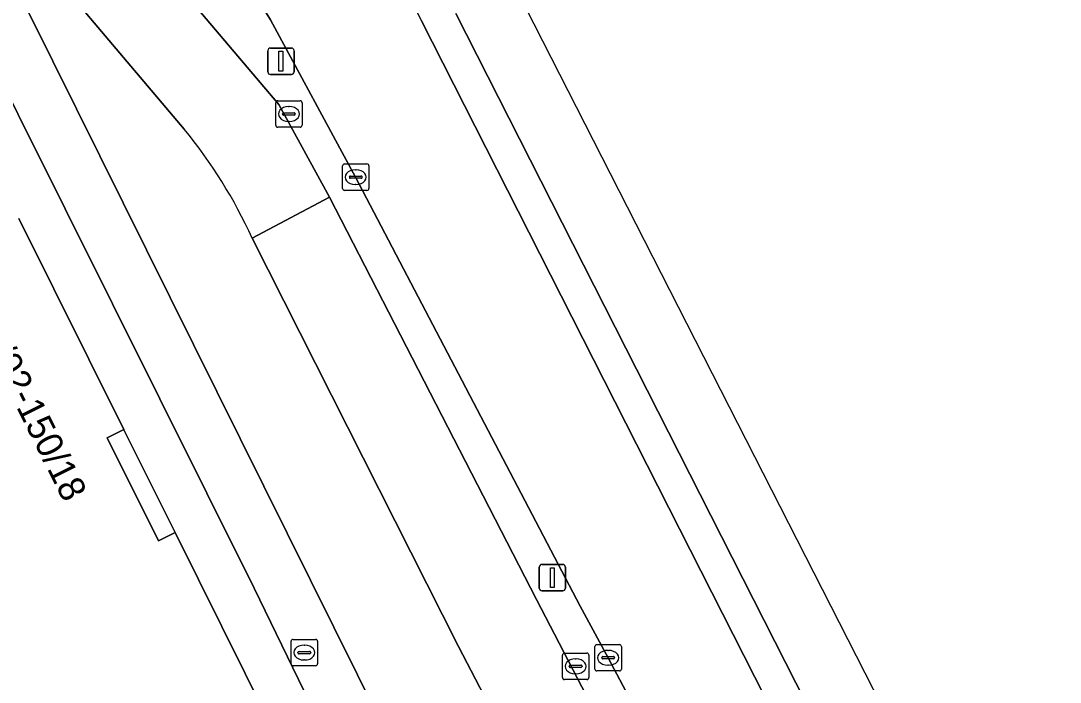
# Model space of a CAD drawing. Extents: x 161692 to 162379, y 380760 to 381678.
# Drawn here: x 162340.12 to 162379.46, y 381620.36 to 381645.38 of the extents above; entities that cross this region are included whole.
import ezdxf

# ---------------------------------------------------------------- set-up
doc = ezdxf.new("R2010")
doc.units = 0
for name, color, linetype in [('IMGEO_Berm_groen', 7, 'Continuous'), ('IMGEO_Berm_open', 7, 'Continuous'), ('IMGEO_Brandkraan', 7, 'Continuous'), ('IMGEO_Erf', 7, 'Continuous'), ('IMGEO_Fietspad_gesloten', 7, 'Continuous'), ('IMGEO_Fietspad_open', 7, 'Continuous'), ('IMGEO_Kolk', 7, 'Continuous'), ('IMGEO_Lichtmast', 7, 'Continuous'), ('IMGEO_Pand', 7, 'Continuous'), ('IMGEO_Pand_nummerreeks', 7, 'Continuous'), ('IMGEO_Pand_overbouw', 7, 'Continuous'), ('IMGEO_Rijbaan_regionaal_gesloten', 7, 'Continuous'), ('IMGEO_Verkeerseiland_open', 7, 'Continuous'), ('IMGEO_Voetpad_open', 7, 'Continuous')]:
    doc.layers.add(name, color=color, linetype=linetype)

msp = doc.modelspace()

# ---------------------------------------------------------------- linework, layer by layer
at = {"layer": 'IMGEO_Berm_groen'}
for points in [[(162346.312, 381641.275), (162342.618, 381645.632), (162341.913, 381646.518), (162340.269, 381645.995), (162340.449, 381645.633), (162353.745, 381618.863), (162356.454, 381613.479), (162361.668, 381602.669)], [(162358.534, 381618.152), (162358.299, 381618.606), (162356.694, 381621.711), (162348.878, 381637.155)]]:
    msp.add_lwpolyline(points, dxfattribs=at)
msp.add_arc((162332.077, 381629.55), 18.442, 24.3536, 39.477, dxfattribs=at)
at = {"layer": 'IMGEO_Berm_open'}
for points in [[(162366.698, 381613.096), (162362.355, 381621.284), (162361.297, 381623.241), (162352.797, 381639.465), (162349.577, 381645.414), (162348.486, 381647.182), (162346.219, 381650.431), (162343.681, 381653.84)], [(162340.883, 381653.322), (162341.152, 381652.686), (162341.288, 381652.366), (162349.895, 381642.216), (162351.809, 381638.707), (162359.639, 381623.486), (162361.361, 381620.181), (162361.827, 381619.287)]]:
    msp.add_lwpolyline(points, dxfattribs=at)
at = {"layer": 'IMGEO_Brandkraan'}
for p, q in [((162350.355, 381621.054), (162350.355, 381621.906)), ((162350.43, 381621.98), (162351.282, 381621.98)), ((162351.356, 381621.906), (162351.356, 381621.054)), ((162350.614, 381621.474), (162350.614, 381621.486)), ((162350.657, 381621.523), (162351.055, 381621.523)), ((162350.843, 381621.76), (162350.868, 381621.76)), ((162351.098, 381621.486), (162351.098, 381621.474)), ((162351.052, 381621.437), (162350.654, 381621.437)), ((162350.866, 381621.2), (162350.841, 381621.2)), ((162351.282, 381620.98), (162350.43, 381620.98))]:
    msp.add_line(p, q, dxfattribs=at)
for points in [[(162350.355, 381621.054), (162350.355, 381621.906)], [(162350.43, 381621.98), (162351.282, 381621.98)], [(162351.356, 381621.906), (162351.356, 381621.054)], [(162351.282, 381620.98), (162350.43, 381620.98)]]:
    msp.add_lwpolyline(points, dxfattribs=at)
for centre, radius, start, end in [((162350.432, 381621.904), 0.0765, 91.552, 178.448), ((162350.432, 381621.904), 0.0765, 91.552, 178.448), ((162351.28, 381621.904), 0.0765, 1.552, 88.448), ((162351.28, 381621.904), 0.0765, 1.552, 88.448), ((162350.654, 381621.483), 0.0403, 85.8775, 175.7526), ((162350.651, 381621.473), 0.0366, 178.938, 274.7102), ((162351.055, 381621.48), 0.043, 264.8664, 352.4533), ((162351.059, 381621.485), 0.0386, 1.7309, 96.639), ((162350.432, 381621.056), 0.0765, 181.552, 268.448), ((162350.432, 381621.056), 0.0765, 181.552, 268.448), ((162351.28, 381621.056), 0.0765, 271.552, 358.448), ((162351.28, 381621.056), 0.0765, 271.552, 358.448)]:
    msp.add_arc(centre, radius, start, end, dxfattribs=at)
for centre, major_axis, ratio, start_param, end_param in [((162350.842, 381621.48), (-0.387, 0.002), 0.722429, 4.712389, 7.853982), ((162350.867, 381621.48), (-0.39, 0.002), 0.717154, 1.570796, 4.712389)]:
    msp.add_ellipse(centre, major_axis=major_axis, ratio=ratio, start_param=start_param, end_param=end_param, dxfattribs=at)
at = {"layer": 'IMGEO_Erf'}
for points in [[(162335.481, 381566.331), (162340.576, 381607.964), (162353.565, 381614.44), (162348.954, 381623.914), (162338.226, 381645.427)], [(162340.054, 381637.896), (162344.025, 381629.919), (162343.398, 381629.608), (162345.336, 381625.713), (162345.963, 381626.025), (162350.387, 381617.137), (162346.662, 381615.298), (162346.184, 381615.062), (162345.886, 381615.669), (162341.772, 381613.642), (162341.671, 381613.592), (162339.662, 381612.602)]]:
    msp.add_lwpolyline(points, dxfattribs=at)
at = {"layer": 'IMGEO_Fietspad_gesloten'}
msp.add_lwpolyline([(162361.827, 381619.287), (162361.361, 381620.181), (162359.639, 381623.486), (162351.809, 381638.707), (162348.878, 381637.155), (162356.694, 381621.711), (162358.299, 381618.606), (162358.534, 381618.152)], dxfattribs=at)
at = {"layer": 'IMGEO_Fietspad_open'}
for points in [[(162336.592, 381652.566), (162337.765, 381651.319), (162338.961, 381649.934), (162341.913, 381646.518), (162342.618, 381645.632), (162346.312, 381641.275)], [(162348.878, 381637.155), (162351.809, 381638.707), (162349.895, 381642.216), (162341.288, 381652.366)]]:
    msp.add_lwpolyline(points, dxfattribs=at)
msp.add_arc((162332.077, 381629.55), 18.442, 24.3536, 39.477, dxfattribs=at)
at = {"layer": 'IMGEO_Kolk'}
for p, q in [((162349.846, 381642.355), (162350.698, 381642.355)), ((162349.771, 381641.429), (162349.771, 381642.281)), ((162350.259, 381642.135), (162350.284, 381642.135)), ((162350.772, 381642.281), (162350.772, 381641.429)), ((162350.03, 381641.849), (162350.03, 381641.861)), ((162350.468, 381641.812), (162350.07, 381641.812)), ((162350.073, 381641.898), (162350.471, 381641.898)), ((162350.282, 381641.575), (162350.257, 381641.575)), ((162350.514, 381641.861), (162350.514, 381641.849)), ((162350.698, 381641.355), (162349.846, 381641.355)), ((162352.374, 381639.964), (162353.226, 381639.964)), ((162352.299, 381639.038), (162352.299, 381639.89)), ((162352.787, 381639.744), (162352.812, 381639.744)), ((162353.3, 381639.89), (162353.3, 381639.038)), ((162352.558, 381639.458), (162352.558, 381639.47)), ((162352.996, 381639.421), (162352.598, 381639.421)), ((162352.601, 381639.507), (162352.999, 381639.507)), ((162352.81, 381639.184), (162352.785, 381639.184)), ((162353.042, 381639.47), (162353.042, 381639.458)), ((162353.226, 381638.964), (162352.374, 381638.964)), ((162360.699, 381621.459), (162361.551, 381621.459)), ((162361.854, 381620.858), (162361.854, 381621.71)), ((162361.929, 381621.784), (162362.781, 381621.784)), ((162362.342, 381621.564), (162362.367, 381621.564)), ((162362.855, 381621.71), (162362.855, 381620.858)), ((162360.624, 381620.533), (162360.624, 381621.385)), ((162361.112, 381621.239), (162361.137, 381621.239)), ((162361.625, 381621.385), (162361.625, 381620.533)), ((162362.113, 381621.278), (162362.113, 381621.29)), ((162362.551, 381621.241), (162362.153, 381621.241)), ((162362.156, 381621.327), (162362.554, 381621.327)), ((162362.597, 381621.29), (162362.597, 381621.278)), ((162360.883, 381620.953), (162360.883, 381620.965)), ((162361.321, 381620.916), (162360.923, 381620.916)), ((162360.926, 381621.002), (162361.324, 381621.002)), ((162361.135, 381620.679), (162361.11, 381620.679)), ((162361.367, 381620.965), (162361.367, 381620.953)), ((162362.781, 381620.784), (162361.929, 381620.784)), ((162362.365, 381621.004), (162362.34, 381621.004)), ((162361.551, 381620.459), (162360.699, 381620.459))]:
    msp.add_line(p, q, dxfattribs=at)
for points in [[(162349.846, 381642.355), (162350.698, 381642.355)], [(162349.771, 381641.429), (162349.771, 381642.281)], [(162350.772, 381642.281), (162350.772, 381641.429)], [(162350.698, 381641.355), (162349.846, 381641.355)], [(162352.374, 381639.964), (162353.226, 381639.964)], [(162352.299, 381639.038), (162352.299, 381639.89)], [(162353.3, 381639.89), (162353.3, 381639.038)], [(162353.226, 381638.964), (162352.374, 381638.964)], [(162360.699, 381621.459), (162361.551, 381621.459)], [(162361.854, 381620.858), (162361.854, 381621.71)], [(162361.929, 381621.784), (162362.781, 381621.784)], [(162362.855, 381621.71), (162362.855, 381620.858)], [(162360.624, 381620.533), (162360.624, 381621.385)], [(162361.625, 381621.385), (162361.625, 381620.533)], [(162362.781, 381620.784), (162361.929, 381620.784)], [(162361.551, 381620.459), (162360.699, 381620.459)]]:
    msp.add_lwpolyline(points, dxfattribs=at)
for centre, radius, start, end in [((162349.848, 381642.279), 0.0765, 91.552, 178.448), ((162349.848, 381642.279), 0.0765, 91.552, 178.448), ((162350.696, 381642.279), 0.0765, 1.552, 88.448), ((162350.696, 381642.279), 0.0765, 1.552, 88.448), ((162350.07, 381641.858), 0.0403, 85.8775, 175.7526), ((162350.067, 381641.848), 0.0366, 178.938, 274.7102), ((162350.471, 381641.855), 0.043, 264.8664, 352.4533), ((162350.475, 381641.86), 0.0386, 1.7309, 96.639), ((162349.848, 381641.431), 0.0765, 181.552, 268.448), ((162349.848, 381641.431), 0.0765, 181.552, 268.448), ((162350.696, 381641.431), 0.0765, 271.552, 358.448), ((162350.696, 381641.431), 0.0765, 271.552, 358.448), ((162352.376, 381639.888), 0.0765, 91.552, 178.448), ((162352.376, 381639.888), 0.0765, 91.552, 178.448), ((162353.224, 381639.888), 0.0765, 1.552, 88.448), ((162353.224, 381639.888), 0.0765, 1.552, 88.448), ((162352.598, 381639.467), 0.0403, 85.8775, 175.7526), ((162352.595, 381639.457), 0.0366, 178.938, 274.7102), ((162352.999, 381639.464), 0.043, 264.8664, 352.4533), ((162353.003, 381639.469), 0.0386, 1.7309, 96.639), ((162352.376, 381639.04), 0.0765, 181.552, 268.448), ((162352.376, 381639.04), 0.0765, 181.552, 268.448), ((162353.224, 381639.04), 0.0765, 271.552, 358.448), ((162353.224, 381639.04), 0.0765, 271.552, 358.448), ((162360.701, 381621.383), 0.0765, 91.552, 178.448), ((162360.701, 381621.383), 0.0765, 91.552, 178.448), ((162361.549, 381621.383), 0.0765, 1.552, 88.448), ((162361.549, 381621.383), 0.0765, 1.552, 88.448), ((162361.931, 381621.708), 0.0765, 91.552, 178.448), ((162361.931, 381621.708), 0.0765, 91.552, 178.448), ((162362.779, 381621.708), 0.0765, 1.552, 88.448), ((162362.779, 381621.708), 0.0765, 1.552, 88.448), ((162362.153, 381621.287), 0.0403, 85.8775, 175.7526), ((162362.15, 381621.277), 0.0366, 178.938, 274.7102), ((162362.554, 381621.284), 0.043, 264.8664, 352.4533), ((162362.558, 381621.289), 0.0386, 1.7309, 96.639), ((162360.923, 381620.962), 0.0403, 85.8775, 175.7526), ((162360.92, 381620.952), 0.0366, 178.938, 274.7102), ((162361.324, 381620.959), 0.043, 264.8664, 352.4533), ((162361.328, 381620.964), 0.0386, 1.7309, 96.639), ((162361.931, 381620.86), 0.0765, 181.552, 268.448), ((162361.931, 381620.86), 0.0765, 181.552, 268.448), ((162362.779, 381620.86), 0.0765, 271.552, 358.448), ((162362.779, 381620.86), 0.0765, 271.552, 358.448), ((162360.701, 381620.535), 0.0765, 181.552, 268.448), ((162360.701, 381620.535), 0.0765, 181.552, 268.448), ((162361.549, 381620.535), 0.0765, 271.552, 358.448), ((162361.549, 381620.535), 0.0765, 271.552, 358.448)]:
    msp.add_arc(centre, radius, start, end, dxfattribs=at)
for centre, major_axis, ratio, start_param, end_param in [((162350.258, 381641.855), (-0.387, 0.002), 0.722429, 4.712389, 7.853982), ((162350.283, 381641.855), (-0.39, 0.002), 0.717154, 1.570796, 4.712389), ((162352.786, 381639.464), (-0.387, 0.002), 0.722429, 4.712389, 7.853982), ((162352.811, 381639.464), (-0.39, 0.002), 0.717154, 1.570796, 4.712389), ((162362.341, 381621.284), (-0.387, 0.002), 0.722429, 4.712389, 7.853982), ((162362.366, 381621.284), (-0.39, 0.002), 0.717154, 1.570796, 4.712389), ((162361.111, 381620.959), (-0.387, 0.002), 0.722429, 4.712389, 7.853982), ((162361.136, 381620.959), (-0.39, 0.002), 0.717154, 1.570796, 4.712389)]:
    msp.add_ellipse(centre, major_axis=major_axis, ratio=ratio, start_param=start_param, end_param=end_param, dxfattribs=at)
at = {"layer": 'IMGEO_Lichtmast'}
for p, q in [((162349.574, 381644.349), (162350.364, 381644.349)), ((162350.364, 381644.349), (162349.574, 381644.349)), ((162349.474, 381643.449), (162349.474, 381644.249)), ((162349.474, 381644.249), (162349.474, 381643.449)), ((162350.464, 381644.249), (162350.464, 381643.449)), ((162350.464, 381643.449), (162350.464, 381644.249)), ((162350.364, 381643.349), (162349.574, 381643.349)), ((162349.574, 381643.349), (162350.364, 381643.349)), ((162359.747, 381623.916), (162359.747, 381624.716)), ((162359.747, 381624.716), (162359.747, 381623.916)), ((162359.847, 381624.816), (162360.637, 381624.816)), ((162360.637, 381624.816), (162359.847, 381624.816)), ((162360.737, 381624.716), (162360.737, 381623.916)), ((162360.737, 381623.916), (162360.737, 381624.716)), ((162360.637, 381623.816), (162359.847, 381623.816)), ((162359.847, 381623.816), (162360.637, 381623.816))]:
    msp.add_line(p, q, dxfattribs=at)
for points in [[(162349.894, 381644.224), (162350.044, 381644.224), (162350.044, 381643.474), (162349.894, 381643.474), (162349.894, 381644.224)], [(162360.167, 381624.691), (162360.317, 381624.691), (162360.317, 381623.941), (162360.167, 381623.941), (162360.167, 381624.691)]]:
    msp.add_lwpolyline(points, dxfattribs=at)
for centre, start, end in [((162349.574, 381644.249), 90, 180), ((162349.574, 381644.249), 90, 180), ((162350.364, 381644.249), 0, 90), ((162350.364, 381644.249), 360, 90), ((162349.574, 381643.449), 180, 270), ((162349.574, 381643.449), 180, 270), ((162350.364, 381643.449), 270, 0), ((162350.364, 381643.449), 270, 0), ((162359.847, 381624.716), 90, 180), ((162359.847, 381624.716), 90, 180), ((162360.637, 381624.716), 0, 90), ((162360.637, 381624.716), 360, 90), ((162359.847, 381623.916), 180, 270), ((162359.847, 381623.916), 180, 270), ((162360.637, 381623.916), 270, 0), ((162360.637, 381623.916), 270, 0)]:
    msp.add_arc(centre, 0.1, start, end, dxfattribs=at)
at = {"layer": 'IMGEO_Pand'}
msp.add_lwpolyline([(162338.353, 381620.261), (162341.671, 381613.592), (162341.772, 381613.642), (162345.886, 381615.669), (162346.184, 381615.062), (162346.662, 381615.298), (162350.387, 381617.137), (162345.963, 381626.025), (162345.336, 381625.713), (162343.398, 381629.608), (162344.025, 381629.919), (162340.054, 381637.896)], dxfattribs=at)
at = {"layer": 'IMGEO_Pand_overbouw'}
msp.add_lwpolyline([(162345.963, 381626.025), (162344.025, 381629.919), (162343.398, 381629.608), (162345.336, 381625.713)], close=True, dxfattribs=at)
at = {"layer": 'IMGEO_Rijbaan_regionaal_gesloten'}
for points in [[(162356.593, 381645.657), (162374.691, 381610.029), (162377.276, 381604.956), (162379.464, 381606.233), (162357.948, 381648.399), (162353.085, 381658.958)], [(162348.782, 381656.729), (162343.681, 381653.84), (162346.219, 381650.431), (162348.486, 381647.182), (162349.577, 381645.414), (162352.797, 381639.465), (162361.297, 381623.241), (162362.355, 381621.284), (162366.698, 381613.096)], [(162372.439, 381602.132), (162376.164, 381604.307), (162373.593, 381609.351), (162355.294, 381645.379)]]:
    msp.add_lwpolyline(points, dxfattribs=at)
msp.add_arc((162231.426, 381581.853), 139.208, 27.15094, 32.53868, dxfattribs=at)
at = {"layer": 'IMGEO_Verkeerseiland_open'}
for points in [[(162377.276, 381604.956), (162374.691, 381610.029), (162356.593, 381645.657)], [(162355.294, 381645.379), (162373.593, 381609.351), (162376.164, 381604.307), (162377.276, 381604.956)]]:
    msp.add_lwpolyline(points, dxfattribs=at)
msp.add_arc((162231.426, 381581.853), 139.208, 27.15094, 32.53868, dxfattribs=at)
at = {"layer": 'IMGEO_Voetpad_open'}
msp.add_lwpolyline([(162356.454, 381613.479), (162353.745, 381618.863), (162340.449, 381645.633), (162340.269, 381645.995), (162338.226, 381645.427), (162348.954, 381623.914), (162353.565, 381614.44), (162354.823, 381612.668), (162359.64, 381602.669), (162352.374, 381595.399)], dxfattribs=at)

# ---------------------------------------------------------------- texts
at = {"layer": 'IMGEO_Pand_nummerreeks'}
msp.add_text('150/02-150/18', height=1, rotation=296.5583, dxfattribs=at).set_placement((162337.912, 381634.833))

doc.saveas('drawing.dxf')
